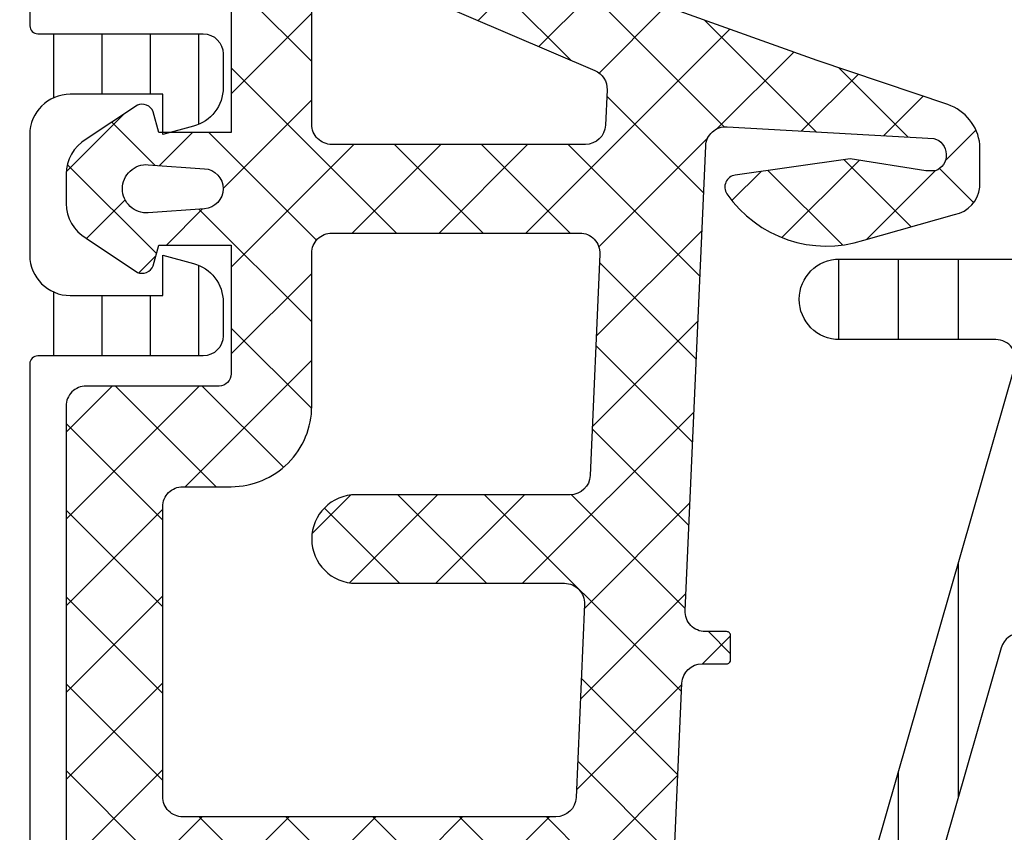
# Model space of a CAD drawing. Header units: millimetres. Extents: x 247761 to 294611, y 172579 to 236863.
# Tile 473 of 596: x 261846 to 261870, y 198246 to 198266. Entities that reach past the tile are written whole.
import ezdxf

# ---------------------------------------------------------------- set-up
doc = ezdxf.new("R2010")
doc.units = ezdxf.units.MM
doc.layers.add('FASÁDA DETAILNÍ', color=4, linetype='Continuous')
doc.layers.add('NOVA', color=240, linetype='Continuous')
pattern_1 = [(135, (0, 0), (-1.077630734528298, -1.077630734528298), []), (225, (0, 0), (1.077630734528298, -1.077630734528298), [])]

# ---------------------------------------------------------------- blocks, each defined once
blk = doc.blocks.new('A$C69D17D4D')
at = {"layer": 'FASÁDA DETAILNÍ'}
h = blk.add_hatch(dxfattribs=at)
h.set_pattern_fill('ANSI37', color=256, scale=0.48, angle=90, style=0)
h.set_pattern_definition(pattern_1)
edge = h.paths.add_edge_path(flags=16)
edge.add_line((-12794.16441493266, 24890.2193893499), (-12795.55726893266, 24890.1196453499))
edge.add_arc((-12795.60012642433, 24890.71811226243), 0.599999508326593, 179.999991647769, 274.0960805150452, ccw=False)
edge.add_arc((-12795.60012642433, 24890.71811243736), 0.5999995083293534, 85.90391948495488, 180.000008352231, ccw=False)
edge.add_line((-12795.55726893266, 24891.3165793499), (-12794.16441493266, 24891.21683534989))
edge.add_arc((-12794.20012940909, 24890.7181123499), 0.5000001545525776, -85.9039355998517, 85.90393559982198, ccw=False)
edge = h.paths.add_edge_path(flags=16)
edge.add_arc((-12791.0001213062, 24892.31810897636), 0.4999996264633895, 179.9999571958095, 270.00004280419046, ccw=False)
edge.add_line((-12791.50012093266, 24892.31810934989), (-12791.50012093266, 24895.91179434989))
edge.add_arc((-12791.00012059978, 24895.9117943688), 0.5000003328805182, 66.7819733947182, 180.0000021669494, ccw=False)
edge.add_line((-12790.80300493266, 24896.3713003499), (-12784.47190293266, 24893.65542234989))
edge.add_arc((-12784.66901885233, 24893.19591700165), 0.4999998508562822, -2.5001106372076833, 66.78191820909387, ccw=False)
edge.add_line((-12784.16949493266, 24893.1741063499), (-12784.20782093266, 24892.29629934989))
edge.add_arc((-12784.70734454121, 24892.31810883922), 0.4999994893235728, 269.9999551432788, 357.5000208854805, ccw=False)
edge.add_line((-12784.70734493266, 24891.81810934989), (-12791.00012093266, 24891.81810934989))
edge = h.paths.add_edge_path(flags=16)
edge.add_line((-12785.59195893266, 24866.7641903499), (-12794.48881193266, 24862.61552034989))
edge.add_arc((-12794.70012106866, 24863.06867409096), 0.4999998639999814, 179.9999703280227, 295.00000791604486, ccw=False)
edge.add_line((-12795.20012093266, 24863.0686743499), (-12795.20012093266, 24872.4181093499))
edge.add_arc((-12794.7001213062, 24872.41810972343), 0.4999996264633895, 89.99995719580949, 180.0000428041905, ccw=False)
edge.add_line((-12794.70012093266, 24872.9181093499), (-12785.57619793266, 24872.9181093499))
edge.add_arc((-12785.57619809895, 24872.41810928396), 0.5000000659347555, -2.5000272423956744, 89.99998094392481, ccw=False)
edge.add_line((-12785.07667393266, 24872.39629934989), (-12785.30374393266, 24867.1955353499))
edge.add_arc((-12785.80326933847, 24867.2173450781), 0.5000012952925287, 295.00009198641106, 357.5000025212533, ccw=False)
edge = h.paths.add_edge_path(flags=16)
edge.add_arc((-12794.7001213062, 24875.61810897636), 0.4999996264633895, 179.9999571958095, 270.00004280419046, ccw=False)
edge.add_line((-12795.20012093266, 24875.61810934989), (-12795.20012093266, 24882.81810934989))
edge.add_arc((-12794.7001213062, 24882.81810972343), 0.4999996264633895, 89.99995719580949, 180.0000428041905, ccw=False)
edge.add_line((-12794.70012093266, 24883.31810934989), (-12793.50012093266, 24883.31810934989))
edge.add_arc((-12793.50011943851, 24885.31810785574), 1.99999850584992, 269.9999571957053, 360.0000428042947)
edge.add_line((-12791.50012093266, 24885.31810934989), (-12791.50012093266, 24889.11810934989))
edge.add_arc((-12791.0001213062, 24889.11810972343), 0.4999996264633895, 89.99995719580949, 180.0000428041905, ccw=False)
edge.add_line((-12791.00012093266, 24889.61810934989), (-12784.84705993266, 24889.61810934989))
edge.add_arc((-12784.84706009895, 24889.11810928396), 0.5000000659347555, -2.5000272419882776, 89.99998094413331, ccw=False)
edge.add_line((-12784.34753593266, 24889.09629934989), (-12784.58767093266, 24883.59629934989))
edge.add_arc((-12785.08719454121, 24883.61810883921), 0.4999994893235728, 269.9999551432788, 357.5000208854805, ccw=False)
edge.add_line((-12785.08719493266, 24883.11810934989), (-12790.40012093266, 24883.11810934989))
edge.add_arc((-12790.40012093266, 24882.01810934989), 1.099999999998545, 90, 270)
edge.add_line((-12790.40012093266, 24880.9181093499), (-12785.22690993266, 24880.9181093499))
edge.add_arc((-12785.22691009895, 24880.41810928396), 0.5000000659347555, -2.5000272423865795, 89.99998094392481, ccw=False)
edge.add_line((-12784.72738593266, 24880.39629934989), (-12784.93695893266, 24875.59629934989))
edge.add_arc((-12785.43648254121, 24875.61810883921), 0.49999948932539, 269.9999551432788, 357.50002088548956, ccw=False)
edge.add_line((-12785.43648293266, 24875.11810934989), (-12794.70012093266, 24875.11810934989))
edge = h.paths.add_edge_path()
edge.add_line((-12793.31366393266, 24860.40505634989), (-12784.52579793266, 24864.50290534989))
edge.add_ellipse((-12785.79365542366, 24867.22183071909), major_axis=(-3.000002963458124, 0), ratio=1, start_angle=115.0000306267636, end_angle=177.4999411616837)
edge.add_line((-12782.79650793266, 24867.09096934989), (-12782.76817393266, 24867.73991934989))
edge.add_ellipse((-12782.26865032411, 24867.71810986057), major_axis=(-0.4999994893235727, 0), ratio=1, start_angle=269.9999551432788, end_angle=357.50002088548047, ccw=False)
edge.add_line((-12782.26864993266, 24868.21810934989), (-12781.30012093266, 24868.21810934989))
edge.add_ellipse((-12781.30012085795, 24868.31810927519), major_axis=(-0.09999992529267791, 0), ratio=1, start_angle=89.99995719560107, end_angle=180.0000428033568)
edge.add_line((-12781.20012093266, 24868.31810934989), (-12781.20012093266, 24868.9181093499))
edge.add_ellipse((-12781.30012085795, 24868.9181094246), major_axis=(-0.09999992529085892, 0), ratio=1, start_angle=179.9999571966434, end_angle=270.0000428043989)
edge.add_line((-12781.30012093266, 24869.01810934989), (-12782.20315893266, 24869.01810934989))
edge.add_ellipse((-12782.20315876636, 24869.51810941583), major_axis=(-0.5000000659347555, 0), ratio=1, start_angle=-2.5000272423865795, end_angle=89.99998094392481, ccw=False)
edge.add_line((-12782.70268293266, 24869.5399193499), (-12782.30884493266, 24878.4402133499))
edge.add_ellipse((-12781.80933365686, 24878.41810924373), major_axis=(-0.5000001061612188, 0), ratio=1, start_angle=269.999917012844, end_angle=357.466230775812, ccw=False)
edge.add_line((-12781.80933293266, 24878.9181093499), (-12781.20012093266, 24878.9181093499))
edge.add_ellipse((-12781.20012085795, 24879.01810927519), major_axis=(-0.09999992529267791, 0), ratio=1, start_angle=89.99995719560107, end_angle=180.0000428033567)
edge.add_line((-12781.10012093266, 24879.01810934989), (-12781.10012093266, 24879.61810934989))
edge.add_ellipse((-12781.20012085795, 24879.6181094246), major_axis=(-0.0999999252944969, 0), ratio=1, start_angle=179.9999571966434, end_angle=270.0000428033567)
edge.add_line((-12781.20012093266, 24879.71810934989), (-12781.72968293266, 24879.71810934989))
edge.add_ellipse((-12781.72968323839, 24880.21810984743), major_axis=(-0.5000004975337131, 0), ratio=1, start_angle=-2.5336979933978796, end_angle=90.00003503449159, ccw=False)
edge.add_line((-12782.22919493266, 24880.24021334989), (-12781.71853893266, 24891.7804383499))
edge.add_ellipse((-12781.21901433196, 24891.75862881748), major_axis=(-0.5000004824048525, 0), ratio=1, start_angle=266.78294269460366, end_angle=357.5000209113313, ccw=False)
edge.add_line((-12781.19095493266, 24892.2578413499), (-12776.05721193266, 24891.96927834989))
edge.add_ellipse((-12776.17276735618, 24891.55886034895), major_axis=(-0.4263754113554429, 0), ratio=1, start_angle=110.75897237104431, end_angle=254.2751455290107, ccw=False)
edge.add_line((-12776.02164393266, 24891.16016534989), (-12776.25424693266, 24891.1614053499))
edge.add_line((-12776.25424693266, 24891.1614053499), (-12778.13682593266, 24891.45954334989))
edge.add_line((-12778.13682593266, 24891.45954334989), (-12780.98611093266, 24891.05911734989))
edge.add_ellipse((-12780.94436033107, 24890.76203675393), major_axis=(-0.2999999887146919, 0), ratio=1, start_angle=-82.00025595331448, end_angle=34.59774638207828)
edge.add_ellipse((-12778.7217892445, 24892.2951501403), major_axis=(-3.00004793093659, 0), ratio=1, start_angle=34.59764128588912, end_angle=108.0084245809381)
edge.add_line((-12777.79430393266, 24889.44207134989), (-12775.53941293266, 24890.0756473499))
edge.add_ellipse((-12775.70034247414, 24890.85085985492), major_axis=(-0.7917403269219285, 0), ratio=1, start_angle=101.7276897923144, end_angle=173.2016537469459)
edge.add_line((-12774.91416893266, 24890.75713734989), (-12774.91294793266, 24891.81534734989))
edge.add_ellipse((-12776.09203415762, 24891.68622310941), major_axis=(-1.18613548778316, 0), ratio=1, start_angle=186.2496781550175, end_angle=251.3444235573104)
edge.add_line((-12775.71261493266, 24892.81003734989), (-12778.95395493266, 24893.90437034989))
edge.add_line((-12778.95395493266, 24893.90437034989), (-12787.00374993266, 24896.79414834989))
edge.add_line((-12787.00374993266, 24896.79414834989), (-12796.90162693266, 24901.12695734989))
edge.add_ellipse((-12797.09989699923, 24900.66794836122), major_axis=(-0.5000002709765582, 0), ratio=1, start_angle=246.6379505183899, end_angle=359.9334236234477)
edge.add_line((-12797.59989693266, 24900.6685293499), (-12797.60053193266, 24900.12182834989))
edge.add_ellipse((-12797.10053182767, 24900.12124807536), major_axis=(-0.5000004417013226, 0), ratio=1, start_angle=-0.06649451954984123, end_angle=66.07917546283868)
edge.add_line((-12797.30326893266, 24899.66419434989), (-12794.09926593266, 24898.2624383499))
edge.add_ellipse((-12794.50012027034, 24897.34629727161), major_axis=(-0.9999993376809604, 0), ratio=1, start_angle=179.9999471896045, end_angle=246.3683852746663, ccw=False)
edge.add_line((-12793.50012093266, 24897.34629634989), (-12793.50012093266, 24892.1183543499))
edge.add_line((-12793.50012093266, 24892.1183543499), (-12795.29959993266, 24892.1183453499))
edge.add_line((-12795.29959993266, 24892.1183453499), (-12795.43754193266, 24892.63314634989))
edge.add_ellipse((-12795.71469595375, 24892.51838109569), major_axis=(-0.2999756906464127, 0), ratio=1, start_angle=202.4937002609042, end_angle=292.50356669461)
edge.add_line((-12795.82950893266, 24892.7955153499), (-12797.09963593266, 24891.94634834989))
edge.add_ellipse((-12796.5999151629, 24891.08048416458), major_axis=(-0.9997207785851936, 0), ratio=1, start_angle=-60.00923930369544, end_angle=0.007611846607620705)
edge.add_line((-12797.59963593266, 24891.08035134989), (-12797.59960493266, 24890.35599034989))
edge.add_ellipse((-12796.59986710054, 24890.35619840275), major_axis=(-0.9997378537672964, 0), ratio=1, start_angle=0.01192367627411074, end_angle=60.00867505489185)
edge.add_line((-12797.09960493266, 24889.4903243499), (-12795.82950893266, 24888.6411573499))
edge.add_ellipse((-12795.71469704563, 24888.91830484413), major_axis=(-0.2999875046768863, 0), ratio=1, start_angle=67.49759382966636, end_angle=157.50139619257)
edge.add_line((-12795.43754193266, 24888.8035113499), (-12795.29956993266, 24889.31832734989))
edge.add_line((-12795.29956993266, 24889.31832734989), (-12793.50012093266, 24889.31833534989))
edge.add_line((-12793.50012093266, 24889.31833534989), (-12793.50012093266, 24886.1181083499))
edge.add_ellipse((-12793.80012070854, 24886.11810812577), major_axis=(-0.2999997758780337, 0), ratio=1, start_angle=89.99995719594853, end_angle=180.0000428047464, ccw=False)
edge.add_line((-12793.80012093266, 24885.81810834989), (-12797.10011693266, 24885.81810834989))
edge.add_ellipse((-12797.1001173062, 24885.31810872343), major_axis=(-0.4999996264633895, 0), ratio=1, start_angle=-90.00004280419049, end_angle=4.280419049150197e-05)
edge.add_line((-12797.60011693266, 24885.31810834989), (-12797.60011693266, 24858.42048634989))
edge.add_line((-12797.60011693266, 24858.42048634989), (-12796.04972493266, 24857.5253683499))
edge.add_ellipse((-12795.7997248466, 24857.95838090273), major_axis=(-0.4999999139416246, 0), ratio=1, start_angle=59.99998291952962, end_angle=179.999936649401)
edge.add_line((-12795.29972493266, 24857.95838034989), (-12793.60235393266, 24857.95838034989))
edge.add_line((-12793.60235393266, 24857.95838034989), (-12793.60235393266, 24859.95190234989))
edge.add_ellipse((-12793.10235367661, 24859.95190269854), major_axis=(-0.500000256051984, 0), ratio=1, start_angle=-64.99987141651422, end_angle=3.9951416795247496e-05, ccw=False)
h = blk.add_hatch(dxfattribs=at)
h.set_pattern_fill('ANSI37', color=256, scale=0.48, angle=90, style=0)
h.set_pattern_definition(pattern_1)
edge = h.paths.add_edge_path(flags=16)
edge.add_line((-12794.16441475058, 24890.2193893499), (-12795.55726875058, 24890.1196453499))
edge.add_arc((-12795.60012624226, 24890.71811226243), 0.599999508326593, 179.999991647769, 274.0960805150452, ccw=False)
edge.add_arc((-12795.60012624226, 24890.71811243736), 0.5999995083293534, 85.90391948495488, 180.000008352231, ccw=False)
edge.add_line((-12795.55726875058, 24891.3165793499), (-12794.16441475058, 24891.21683534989))
edge.add_arc((-12794.20012922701, 24890.7181123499), 0.5000001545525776, -85.9039355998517, 85.90393559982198, ccw=False)
edge = h.paths.add_edge_path(flags=16)
edge.add_arc((-12791.00012112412, 24892.31810897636), 0.4999996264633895, 179.9999571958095, 270.00004280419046, ccw=False)
edge.add_line((-12791.50012075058, 24892.31810934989), (-12791.50012075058, 24895.91179434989))
edge.add_arc((-12791.0001204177, 24895.9117943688), 0.5000003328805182, 66.7819733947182, 180.0000021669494, ccw=False)
edge.add_line((-12790.80300475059, 24896.3713003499), (-12784.47190275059, 24893.65542234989))
edge.add_arc((-12784.66901867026, 24893.19591700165), 0.4999998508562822, -2.5001106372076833, 66.78191820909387, ccw=False)
edge.add_line((-12784.16949475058, 24893.1741063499), (-12784.20782075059, 24892.29629934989))
edge.add_arc((-12784.70734435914, 24892.31810883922), 0.4999994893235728, 269.9999551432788, 357.5000208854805, ccw=False)
edge.add_line((-12784.70734475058, 24891.81810934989), (-12791.00012075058, 24891.81810934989))
edge = h.paths.add_edge_path(flags=16)
edge.add_line((-12785.59195875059, 24866.7641903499), (-12794.48881175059, 24862.61552034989))
edge.add_arc((-12794.70012088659, 24863.06867409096), 0.4999998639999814, 179.9999703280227, 295.00000791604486, ccw=False)
edge.add_line((-12795.20012075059, 24863.0686743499), (-12795.20012075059, 24872.4181093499))
edge.add_arc((-12794.70012112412, 24872.41810972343), 0.4999996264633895, 89.99995719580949, 180.0000428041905, ccw=False)
edge.add_line((-12794.70012075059, 24872.9181093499), (-12785.57619775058, 24872.9181093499))
edge.add_arc((-12785.57619791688, 24872.41810928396), 0.5000000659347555, -2.5000272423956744, 89.99998094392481, ccw=False)
edge.add_line((-12785.07667375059, 24872.39629934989), (-12785.30374375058, 24867.1955353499))
edge.add_arc((-12785.80326915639, 24867.2173450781), 0.5000012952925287, 295.00009198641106, 357.5000025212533, ccw=False)
edge = h.paths.add_edge_path(flags=16)
edge.add_arc((-12794.70012112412, 24875.61810897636), 0.4999996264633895, 179.9999571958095, 270.00004280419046, ccw=False)
edge.add_line((-12795.20012075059, 24875.61810934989), (-12795.20012075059, 24882.81810934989))
edge.add_arc((-12794.70012112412, 24882.81810972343), 0.4999996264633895, 89.99995719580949, 180.0000428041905, ccw=False)
edge.add_line((-12794.70012075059, 24883.31810934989), (-12793.50012075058, 24883.31810934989))
edge.add_arc((-12793.50011925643, 24885.31810785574), 1.99999850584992, 269.9999571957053, 360.0000428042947)
edge.add_line((-12791.50012075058, 24885.31810934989), (-12791.50012075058, 24889.11810934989))
edge.add_arc((-12791.00012112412, 24889.11810972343), 0.4999996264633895, 89.99995719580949, 180.0000428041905, ccw=False)
edge.add_line((-12791.00012075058, 24889.61810934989), (-12784.84705975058, 24889.61810934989))
edge.add_arc((-12784.84705991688, 24889.11810928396), 0.5000000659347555, -2.5000272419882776, 89.99998094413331, ccw=False)
edge.add_line((-12784.34753575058, 24889.09629934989), (-12784.58767075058, 24883.59629934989))
edge.add_arc((-12785.08719435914, 24883.61810883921), 0.4999994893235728, 269.9999551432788, 357.5000208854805, ccw=False)
edge.add_line((-12785.08719475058, 24883.11810934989), (-12790.40012075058, 24883.11810934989))
edge.add_arc((-12790.40012075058, 24882.01810934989), 1.099999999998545, 90, 270)
edge.add_line((-12790.40012075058, 24880.9181093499), (-12785.22690975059, 24880.9181093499))
edge.add_arc((-12785.22690991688, 24880.41810928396), 0.5000000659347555, -2.5000272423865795, 89.99998094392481, ccw=False)
edge.add_line((-12784.72738575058, 24880.39629934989), (-12784.93695875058, 24875.59629934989))
edge.add_arc((-12785.43648235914, 24875.61810883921), 0.49999948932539, 269.9999551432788, 357.50002088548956, ccw=False)
edge.add_line((-12785.43648275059, 24875.11810934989), (-12794.70012075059, 24875.11810934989))
edge = h.paths.add_edge_path()
edge.add_line((-12793.31366375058, 24860.40505634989), (-12784.52579775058, 24864.50290534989))
edge.add_ellipse((-12785.79365524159, 24867.22183071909), major_axis=(-3.000002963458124, 0), ratio=1, start_angle=115.0000306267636, end_angle=177.4999411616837)
edge.add_line((-12782.79650775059, 24867.09096934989), (-12782.76817375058, 24867.73991934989))
edge.add_ellipse((-12782.26865014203, 24867.71810986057), major_axis=(-0.4999994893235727, 0), ratio=1, start_angle=269.9999551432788, end_angle=357.50002088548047, ccw=False)
edge.add_line((-12782.26864975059, 24868.21810934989), (-12781.30012075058, 24868.21810934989))
edge.add_ellipse((-12781.30012067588, 24868.31810927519), major_axis=(-0.09999992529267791, 0), ratio=1, start_angle=89.99995719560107, end_angle=180.0000428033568)
edge.add_line((-12781.20012075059, 24868.31810934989), (-12781.20012075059, 24868.9181093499))
edge.add_ellipse((-12781.30012067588, 24868.9181094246), major_axis=(-0.09999992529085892, 0), ratio=1, start_angle=179.9999571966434, end_angle=270.0000428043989)
edge.add_line((-12781.30012075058, 24869.01810934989), (-12782.20315875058, 24869.01810934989))
edge.add_ellipse((-12782.20315858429, 24869.51810941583), major_axis=(-0.5000000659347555, 0), ratio=1, start_angle=-2.5000272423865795, end_angle=89.99998094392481, ccw=False)
edge.add_line((-12782.70268275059, 24869.5399193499), (-12782.30884475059, 24878.4402133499))
edge.add_ellipse((-12781.80933347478, 24878.41810924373), major_axis=(-0.5000001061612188, 0), ratio=1, start_angle=269.999917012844, end_angle=357.466230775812, ccw=False)
edge.add_line((-12781.80933275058, 24878.9181093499), (-12781.20012075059, 24878.9181093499))
edge.add_ellipse((-12781.20012067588, 24879.01810927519), major_axis=(-0.09999992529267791, 0), ratio=1, start_angle=89.99995719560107, end_angle=180.0000428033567)
edge.add_line((-12781.10012075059, 24879.01810934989), (-12781.10012075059, 24879.61810934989))
edge.add_ellipse((-12781.20012067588, 24879.6181094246), major_axis=(-0.0999999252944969, 0), ratio=1, start_angle=179.9999571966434, end_angle=270.0000428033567)
edge.add_line((-12781.20012075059, 24879.71810934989), (-12781.72968275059, 24879.71810934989))
edge.add_ellipse((-12781.72968305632, 24880.21810984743), major_axis=(-0.5000004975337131, 0), ratio=1, start_angle=-2.5336979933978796, end_angle=90.00003503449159, ccw=False)
edge.add_line((-12782.22919475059, 24880.24021334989), (-12781.71853875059, 24891.7804383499))
edge.add_ellipse((-12781.21901414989, 24891.75862881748), major_axis=(-0.5000004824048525, 0), ratio=1, start_angle=266.78294269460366, end_angle=357.5000209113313, ccw=False)
edge.add_line((-12781.19095475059, 24892.2578413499), (-12776.05721175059, 24891.96927834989))
edge.add_ellipse((-12776.17276717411, 24891.55886034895), major_axis=(-0.4263754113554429, 0), ratio=1, start_angle=110.75897237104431, end_angle=254.2751455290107, ccw=False)
edge.add_line((-12776.02164375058, 24891.16016534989), (-12776.25424675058, 24891.1614053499))
edge.add_line((-12776.25424675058, 24891.1614053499), (-12778.13682575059, 24891.45954334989))
edge.add_line((-12778.13682575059, 24891.45954334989), (-12780.98611075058, 24891.05911734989))
edge.add_ellipse((-12780.94436014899, 24890.76203675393), major_axis=(-0.2999999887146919, 0), ratio=1, start_angle=-82.00025595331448, end_angle=34.59774638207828)
edge.add_ellipse((-12778.72178906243, 24892.2951501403), major_axis=(-3.00004793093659, 0), ratio=1, start_angle=34.59764128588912, end_angle=108.0084245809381)
edge.add_line((-12777.79430375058, 24889.44207134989), (-12775.53941275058, 24890.0756473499))
edge.add_ellipse((-12775.70034229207, 24890.85085985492), major_axis=(-0.7917403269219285, 0), ratio=1, start_angle=101.7276897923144, end_angle=173.2016537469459)
edge.add_line((-12774.91416875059, 24890.75713734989), (-12774.91294775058, 24891.81534734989))
edge.add_ellipse((-12776.09203397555, 24891.68622310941), major_axis=(-1.18613548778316, 0), ratio=1, start_angle=186.2496781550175, end_angle=251.3444235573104)
edge.add_line((-12775.71261475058, 24892.81003734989), (-12778.95395475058, 24893.90437034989))
edge.add_line((-12778.95395475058, 24893.90437034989), (-12787.00374975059, 24896.79414834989))
edge.add_line((-12787.00374975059, 24896.79414834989), (-12796.90162675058, 24901.12695734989))
edge.add_ellipse((-12797.09989681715, 24900.66794836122), major_axis=(-0.5000002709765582, 0), ratio=1, start_angle=246.6379505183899, end_angle=359.9334236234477)
edge.add_line((-12797.59989675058, 24900.6685293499), (-12797.60053175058, 24900.12182834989))
edge.add_ellipse((-12797.1005316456, 24900.12124807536), major_axis=(-0.5000004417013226, 0), ratio=1, start_angle=-0.06649451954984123, end_angle=66.07917546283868)
edge.add_line((-12797.30326875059, 24899.66419434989), (-12794.09926575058, 24898.2624383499))
edge.add_ellipse((-12794.50012008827, 24897.34629727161), major_axis=(-0.9999993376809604, 0), ratio=1, start_angle=179.9999471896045, end_angle=246.3683852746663, ccw=False)
edge.add_line((-12793.50012075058, 24897.34629634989), (-12793.50012075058, 24892.1183543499))
edge.add_line((-12793.50012075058, 24892.1183543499), (-12795.29959975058, 24892.1183453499))
edge.add_line((-12795.29959975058, 24892.1183453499), (-12795.43754175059, 24892.63314634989))
edge.add_ellipse((-12795.71469577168, 24892.51838109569), major_axis=(-0.2999756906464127, 0), ratio=1, start_angle=202.4937002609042, end_angle=292.50356669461)
edge.add_line((-12795.82950875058, 24892.7955153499), (-12797.09963575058, 24891.94634834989))
edge.add_ellipse((-12796.59991498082, 24891.08048416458), major_axis=(-0.9997207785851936, 0), ratio=1, start_angle=-60.00923930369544, end_angle=0.007611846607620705)
edge.add_line((-12797.59963575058, 24891.08035134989), (-12797.59960475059, 24890.35599034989))
edge.add_ellipse((-12796.59986691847, 24890.35619840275), major_axis=(-0.9997378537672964, 0), ratio=1, start_angle=0.01192367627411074, end_angle=60.00867505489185)
edge.add_line((-12797.09960475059, 24889.4903243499), (-12795.82950875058, 24888.6411573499))
edge.add_ellipse((-12795.71469686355, 24888.91830484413), major_axis=(-0.2999875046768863, 0), ratio=1, start_angle=67.49759382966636, end_angle=157.50139619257)
edge.add_line((-12795.43754175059, 24888.8035113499), (-12795.29956975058, 24889.31832734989))
edge.add_line((-12795.29956975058, 24889.31832734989), (-12793.50012075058, 24889.31833534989))
edge.add_line((-12793.50012075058, 24889.31833534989), (-12793.50012075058, 24886.1181083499))
edge.add_ellipse((-12793.80012052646, 24886.11810812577), major_axis=(-0.2999997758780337, 0), ratio=1, start_angle=89.99995719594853, end_angle=180.0000428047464, ccw=False)
edge.add_line((-12793.80012075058, 24885.81810834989), (-12797.10011675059, 24885.81810834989))
edge.add_ellipse((-12797.10011712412, 24885.31810872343), major_axis=(-0.4999996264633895, 0), ratio=1, start_angle=-90.00004280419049, end_angle=4.280419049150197e-05)
edge.add_line((-12797.60011675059, 24885.31810834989), (-12797.60011675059, 24858.42048634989))
edge.add_line((-12797.60011675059, 24858.42048634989), (-12796.04972475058, 24857.5253683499))
edge.add_ellipse((-12795.79972466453, 24857.95838090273), major_axis=(-0.4999999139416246, 0), ratio=1, start_angle=59.99998291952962, end_angle=179.999936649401)
edge.add_line((-12795.29972475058, 24857.95838034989), (-12793.60235375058, 24857.95838034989))
edge.add_line((-12793.60235375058, 24857.95838034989), (-12793.60235375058, 24859.95190234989))
edge.add_ellipse((-12793.10235349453, 24859.95190269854), major_axis=(-0.500000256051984, 0), ratio=1, start_angle=-64.99987141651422, end_angle=3.9951416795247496e-05, ccw=False)
h = blk.add_hatch(dxfattribs=at)
h.set_pattern_fill('LINIE', color=256, scale=1.2, angle=270, style=0)
h.set_pattern_definition([(270, (-12817.78308286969, 24899.94272540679), (1.2, -2.20433997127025e-16), [])])
edge = h.paths.add_edge_path()
edge.add_arc((-12799.80931041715, 24896.40802904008), 0.3000000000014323, 179.9979247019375, 269.9979247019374)
edge.add_line((-12799.80932128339, 24896.10802904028), (-12798.99898995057, 24896.10800041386))
edge.add_arc((-12798.99900538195, 24895.608003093), 0.4999973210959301, -0.0023822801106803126, 89.99823168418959, ccw=False)
edge.add_line((-12798.49900806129, 24895.60798230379), (-12798.4976875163, 24894.76691005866))
edge.add_arc((-12798.2976875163, 24894.76691005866), 0.1999999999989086, 180, 270)
edge.add_line((-12798.2976875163, 24894.56691005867), (-12794.19768751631, 24894.56691005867))
edge.add_arc((-12794.19768751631, 24894.06691005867), 0.5, 0, 90, ccw=False)
edge.add_line((-12793.69768751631, 24894.06691005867), (-12793.69768751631, 24893.23616083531))
edge.add_arc((-12794.69768751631, 24893.23616083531), 1, -74.99999999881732, 0, ccw=False)
edge.add_line((-12794.43886847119, 24892.27023500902), (-12795.19768751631, 24892.06691005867))
edge.add_line((-12795.19768751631, 24892.06691005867), (-12795.19768751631, 24893.06691005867))
edge.add_line((-12795.19768751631, 24893.06691005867), (-12797.4976875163, 24893.06691005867))
edge.add_arc((-12797.49597827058, 24892.06278357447), 1.004127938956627, 90.09753001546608, 179.7659122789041)
edge.add_line((-12798.50009782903, 24892.06688602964), (-12798.50009782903, 24889.0670076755))
edge.add_arc((-12797.49597848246, 24889.07103603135), 1.004127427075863, 180.2298596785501, 269.9024820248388)
edge.add_line((-12797.4976875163, 24888.06691005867), (-12795.19768751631, 24888.06691005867))
edge.add_line((-12795.19768751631, 24888.06691005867), (-12795.19768751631, 24889.06691005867))
edge.add_line((-12795.19768751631, 24889.06691005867), (-12794.43886847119, 24888.86358510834))
edge.add_arc((-12794.69768751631, 24887.89765928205), 0.9999999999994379, 0, 74.99999999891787, ccw=False)
edge.add_line((-12793.69768751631, 24887.89765928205), (-12793.69768751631, 24887.06691005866))
edge.add_arc((-12794.19768751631, 24887.06691005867), 0.499999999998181, 269.99999999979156, 359.9999999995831, ccw=False)
edge.add_line((-12794.19768751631, 24886.56691005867), (-12798.2976875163, 24886.56691005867))
edge.add_arc((-12798.2959589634, 24886.36273696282), 0.2041804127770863, 90.4850610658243, 178.8441310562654)
edge.add_line((-12798.50009782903, 24886.36685576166), (-12798.50012075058, 24860.52548895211))
edge.add_arc((-12799.00011807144, 24860.52550438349), 0.499997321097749, 269.99761772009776, 359.99823168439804, ccw=False)
edge.add_line((-12799.00013886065, 24860.02550706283), (-12799.81047019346, 24860.02553568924))
edge.add_arc((-12799.8104810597, 24859.72553568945), 0.2999999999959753, 89.99792470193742, 179.9979247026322)
edge.add_line((-12800.1104810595, 24859.72554655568), (-12800.11023603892, 24857.32554816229))
edge.add_arc((-12800.61023201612, 24857.32556363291), 0.4999959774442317, 269.9976222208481, 359.9982271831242, ccw=False)
edge.add_line((-12800.610252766, 24856.8255676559), (-12804.0867942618, 24856.82569430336))
edge.add_arc((-12803.94444776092, 24857.81550722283), 0.9999960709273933, 147.2709086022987, 261.81631665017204, ccw=False)
edge.add_line((-12804.78568082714, 24858.35617261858), (-12803.46712839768, 24860.63978170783))
edge.add_arc((-12803.90013205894, 24860.88979736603), 0.5000000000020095, 329.9979281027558, 359.9978647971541)
edge.add_line((-12803.40013205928, 24860.88977873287), (-12803.39904574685, 24895.24404748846))
edge.add_arc((-12803.89904574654, 24895.24406507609), 0.5000000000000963, 359.9979846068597, 389.9979213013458)
edge.add_line((-12803.4660239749, 24895.49404936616), (-12804.78441097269, 24897.77775396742))
edge.add_arc((-12803.94313874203, 24898.31835842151), 0.9999960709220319, 98.17953275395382, 212.7249408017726, ccw=False)
edge.add_line((-12804.08541353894, 24899.30818165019), (-12800.60887204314, 24899.30805500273))
edge.add_arc((-12800.60888751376, 24898.80805902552), 0.4999959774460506, -0.002377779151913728, 89.99822718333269, ccw=False)
edge.add_line((-12800.10889153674, 24898.80803827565), (-12800.10931041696, 24896.40803990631))
edge = h.paths.add_edge_path(flags=16)
edge.add_line((-12800.299586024, 24872.21691630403), (-12801.59958013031, 24872.21691630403))
edge.add_arc((-12801.59958376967, 24871.71691994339), 0.499996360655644, 89.99958295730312, 180.0004170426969)
edge.add_line((-12802.09958013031, 24871.71691630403), (-12802.09958013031, 24862.86692240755))
edge.add_arc((-12801.59958376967, 24862.86691876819), 0.4999963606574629, 179.9995829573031, 270.0004170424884)
edge.add_line((-12801.59958013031, 24862.36692240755), (-12800.29958602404, 24862.36692240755))
edge.add_arc((-12800.29956945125, 24862.86692240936), 0.500000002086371, 269.9981008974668, 359.9999997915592)
edge.add_line((-12799.79956944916, 24862.86692240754), (-12799.79956944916, 24871.71691630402))
edge.add_arc((-12800.29956945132, 24871.71691630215), 0.5000000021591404, 2.151109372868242e-07, 90.00189908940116)
edge = h.paths.add_edge_path(flags=16)
edge.add_arc((-12800.29956944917, 24882.41692240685), 0.5, 359.9999999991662, 450)
edge.add_line((-12800.29956944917, 24882.91692240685), (-12801.59958013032, 24882.91692240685))
edge.add_arc((-12801.59958013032, 24882.41692240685), 0.499999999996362, 90, 180.0000000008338)
edge.add_line((-12802.09958013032, 24882.41692240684), (-12802.09958013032, 24873.71691630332))
edge.add_arc((-12801.59958013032, 24873.71691630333), 0.5, 180.0000000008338, 269.9999999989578)
edge.add_line((-12801.59958013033, 24873.21691630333), (-12800.29956944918, 24873.21691630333))
edge.add_arc((-12800.29956944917, 24873.71691630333), 0.5, 269.9999999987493, 359.9999999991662)
edge.add_line((-12799.79956944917, 24873.71691630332), (-12799.79956944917, 24882.41692240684))
edge = h.paths.add_edge_path(flags=16)
edge.add_arc((-12801.59958376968, 24884.41691876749), 0.4999963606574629, 179.9995829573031, 270.0004170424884)
edge.add_line((-12801.59958013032, 24883.91692240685), (-12800.29958602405, 24883.91692240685))
edge.add_arc((-12800.29956945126, 24884.41692240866), 0.5000000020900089, 269.9981008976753, 359.9999997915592)
edge.add_line((-12799.79956944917, 24884.41692240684), (-12799.79956944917, 24893.26693156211))
edge.add_arc((-12800.29955419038, 24893.26693156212), 0.4999847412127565, 359.9999999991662, 449.9999999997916)
edge.add_line((-12800.29955419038, 24893.76691630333), (-12801.59956487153, 24893.76691630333))
edge.add_arc((-12801.59956487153, 24893.26690104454), 0.5000152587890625, 90.00000000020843, 180.0000000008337)
edge.add_line((-12802.09958013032, 24893.26690104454), (-12802.09958013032, 24884.41692240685))
h = blk.add_hatch(dxfattribs=at)
h.set_pattern_fill('ANSI31', color=256, scale=0.468, angle=45, style=0)
h.set_pattern_definition([(90, (0, 0), (-1.4859, 3.33066907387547e-16), [])])
edge = h.paths.add_edge_path(flags=16)
edge.add_line((-12765.84822093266, 24886.72963434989), (-12768.07093093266, 24888.01299634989))
edge.add_ellipse((-12769.07080331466, 24886.2812713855), major_axis=(-1.99965400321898, 0), ratio=1, start_angle=239.9984985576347, end_angle=299.9999542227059)
edge.add_line((-12770.07062893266, 24888.01302334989), (-12771.20014693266, 24887.3608953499))
edge.add_ellipse((-12769.70014380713, 24884.76281514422), major_axis=(-3.000005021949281, 0), ratio=1, start_angle=300.0000135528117, end_angle=343.9999452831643)
edge.add_line((-12772.58393293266, 24885.58973134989), (-12773.63658093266, 24881.91870934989))
edge.add_ellipse((-12773.15594990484, 24881.78089055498), major_axis=(-0.5000002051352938, 0), ratio=1, start_angle=-16.00000720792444, end_angle=90.00079895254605)
edge.add_line((-12773.15594293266, 24881.2808903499), (-12765.59818993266, 24881.28100034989))
edge.add_ellipse((-12765.59819976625, 24881.78100018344), major_axis=(-0.4999998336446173, 0), ratio=1, start_angle=90.00112684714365, end_angle=180.0008212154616)
edge.add_line((-12765.09819993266, 24881.78100734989), (-12765.09825593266, 24885.43065634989))
edge.add_ellipse((-12766.59825518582, 24885.43061688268), major_axis=(-1.499999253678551, 0), ratio=1, start_angle=180.0015075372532, end_angle=239.9984727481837)
edge = h.paths.add_edge_path(flags=16)
edge.add_line((-12765.59817193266, 24879.68099834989), (-12773.90150193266, 24879.68087134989))
edge.add_ellipse((-12773.90149367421, 24879.18087106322), major_axis=(-0.5000002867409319, 0), ratio=1, start_angle=270.0009463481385, end_angle=344.0000560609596)
edge.add_line((-12774.38212493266, 24879.31868934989), (-12776.08905193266, 24873.3659273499))
edge.add_ellipse((-12775.60842120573, 24873.22810832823), major_axis=(-0.4999999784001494, 0), ratio=1, start_angle=-16.00004168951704, end_angle=90.0009480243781)
edge.add_line((-12775.60841293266, 24872.72810834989), (-12765.59805893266, 24872.7282783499))
edge.add_ellipse((-12765.59807111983, 24873.22827853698), major_axis=(-0.5000001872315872, 0), ratio=1, start_angle=90.00139654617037, end_angle=180.0008952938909)
edge.add_line((-12765.09807093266, 24873.22828634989), (-12765.09816093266, 24879.1810063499))
edge.add_ellipse((-12765.59816120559, 24879.18099807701), major_axis=(-0.5000002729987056, 0), ratio=1, start_angle=180.0009480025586, end_angle=270.0012292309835)
edge = h.paths.add_edge_path(flags=16)
edge.add_line((-12776.14720793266, 24865.36397434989), (-12772.97081793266, 24863.5300853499))
edge.add_ellipse((-12771.47081807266, 24866.12816509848), major_axis=(-3.000002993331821, 0), ratio=1, start_angle=60.00003609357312, end_angle=120.0014917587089)
edge.add_line((-12769.97074893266, 24863.53012534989), (-12765.84786593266, 24865.9106203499))
edge.add_ellipse((-12766.59790159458, 24867.20963863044), major_axis=(-1.500000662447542, 0), ratio=1, start_angle=120.0015583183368, end_angle=180.0015171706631)
edge.add_line((-12765.09790093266, 24867.20967834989), (-12765.09799193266, 24870.62829234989))
edge.add_ellipse((-12765.59799141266, 24870.62827886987), major_axis=(-0.4999994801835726, 0), ratio=1, start_angle=180.0015446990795, end_angle=270.0014346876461)
edge.add_line((-12765.59800393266, 24871.12827834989), (-12775.89731893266, 24871.12809734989))
edge.add_ellipse((-12775.89730059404, 24870.12809701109), major_axis=(-1.000000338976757, 0), ratio=1, start_angle=-89.99894927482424, end_angle=0.001527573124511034)
edge.add_line((-12776.89730093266, 24870.1280703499), (-12776.89720793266, 24866.6629723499))
edge.add_ellipse((-12775.39720779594, 24866.66301253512), major_axis=(-1.500000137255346, 0), ratio=1, start_angle=0.001534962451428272, end_angle=59.99999699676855)
edge = h.paths.add_edge_path()
edge.add_line((-12778.49707593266, 24863.5161683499), (-12778.49729793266, 24870.06923134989))
edge.add_arc((-12773.49730023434, 24870.06939821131), 4.999997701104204, 163.9999762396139, 180.0019120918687, ccw=False)
edge.add_line((-12778.30360593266, 24871.4475863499), (-12774.03499493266, 24886.33400434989))
edge.add_arc((-12774.51562528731, 24886.47182286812), 0.4999994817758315, 344.0000020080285, 450.0000739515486)
edge.add_line((-12774.51562593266, 24886.97182234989), (-12778.39899993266, 24886.97182234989))
edge.add_arc((-12778.39901993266, 24887.97182234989), 1.0000000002, 90.00114591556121, 270.00114591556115, ccw=False)
edge.add_line((-12778.39903993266, 24888.97182234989), (-12773.70070393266, 24888.97201034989))
edge.add_line((-12773.70070393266, 24888.97201034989), (-12773.70070393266, 24889.12806234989))
edge.add_arc((-12773.40070394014, 24889.12806292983), 0.2999999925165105, 111.97384588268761, 180.0001107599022, ccw=False)
edge.add_line((-12773.51295893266, 24889.40626934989), (-12771.10105693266, 24890.3794563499))
edge.add_arc((-12771.17589353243, 24890.56492759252), 0.2000002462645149, 291.9737977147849, 384.1409822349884)
edge.add_line((-12770.99338493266, 24890.6467243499), (-12771.70988493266, 24892.24540934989))
edge.add_arc((-12771.02547917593, 24892.55214761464), 0.7499997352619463, 89.999981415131, 204.1410584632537, ccw=False)
edge.add_line((-12771.02547893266, 24893.3021473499), (-12765.91792993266, 24893.3021473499))
edge.add_arc((-12765.91793006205, 24892.70214751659), 0.5999998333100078, -30.14292486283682, 89.99998764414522, ccw=False)
edge.add_line((-12765.39906493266, 24892.4008523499), (-12766.66028093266, 24890.22889534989))
edge.add_arc((-12766.40084828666, 24890.07824707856), 0.3000003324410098, 149.8569693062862, 253.9999309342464)
edge.add_line((-12766.48353993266, 24889.78986834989), (-12764.96906793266, 24889.35560134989))
edge.add_line((-12764.96906793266, 24889.35560134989), (-12763.64829593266, 24888.59305334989))
edge.add_arc((-12763.7982966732, 24888.33324620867), 0.2999999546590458, -2.4633047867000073, 59.999831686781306, ccw=False)
edge.add_line((-12763.49857393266, 24888.3203523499), (-12763.49857393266, 24864.3306983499))
edge.add_arc((-12763.79790965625, 24864.31074367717), 0.3000001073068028, -59.999852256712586, 3.81387623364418, ccw=False)
edge.add_line((-12763.64790893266, 24864.05093634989), (-12764.96871493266, 24863.28836834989))
edge.add_line((-12764.96871493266, 24863.28836834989), (-12766.48318593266, 24862.85410134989))
edge.add_arc((-12766.40049478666, 24862.56572223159), 0.3000005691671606, 105.9999567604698, 210.1429183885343)
edge.add_line((-12766.65992793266, 24862.41507434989), (-12765.39871193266, 24860.2431183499))
edge.add_arc((-12765.91757734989, 24859.9418226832), 0.6000003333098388, -89.99996015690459, 30.142952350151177, ccw=False)
edge.add_line((-12765.91757693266, 24859.3418223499), (-12775.82117693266, 24859.3418223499))
edge.add_arc((-12775.82117767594, 24860.09182240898), 0.75000005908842, 155.8589797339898, 270.0000567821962, ccw=False)
edge.add_line((-12776.50558393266, 24860.39856034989), (-12775.78908393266, 24861.9972453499))
edge.add_arc((-12775.97159253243, 24862.07904210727), 0.2000002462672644, 335.8590177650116, 428.0262022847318)
edge.add_line((-12775.89675593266, 24862.2645133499), (-12778.30933093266, 24863.2379723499))
edge.add_arc((-12778.19707677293, 24863.51617820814), 0.2999991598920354, 180.0018827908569, 248.0262614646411, ccw=False)
at = {"layer": 'FASÁDA DETAILNÍ', "extrusion": (0, 0, -1)}
for points in [[(12782.70268293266, 24869.5399193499), (12782.30884493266, 24878.4402133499), (12782.30884493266, 24878.4402133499, 0.40132), (12781.80933293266, 24878.9181093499), (12781.20012093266, 24878.9181093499), (12781.20012093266, 24878.9181093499, -0.414214), (12781.10012093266, 24879.01810934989), (12781.10012093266, 24879.61810934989), (12781.10012093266, 24879.61810934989, -0.414214), (12781.20012093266, 24879.71810934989), (12781.72968293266, 24879.71810934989), (12781.72968293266, 24879.71810934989, 0.427226), (12782.22919493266, 24880.24021334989), (12781.71853893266, 24891.7804383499), (12781.71853893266, 24891.7804383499, 0.417884), (12781.19095493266, 24892.2578413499), (12776.05721193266, 24891.96927834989), (12776.05721193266, 24891.96927834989, 0.723322), (12776.02164393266, 24891.16016534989), (12776.25424693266, 24891.1614053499), (12778.13682593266, 24891.45954334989), (12780.98611093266, 24891.05911734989), (12780.98611093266, 24891.05911734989, -0.557725), (12781.19130793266, 24890.5916933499, -0.331739), (12777.79430393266, 24889.44207134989), (12775.53941293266, 24890.0756473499), (12775.53941293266, 24890.0756473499, -0.322384), (12774.91416893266, 24890.75713734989), (12774.91294793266, 24891.81534734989), (12774.91294793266, 24891.81534734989, -0.291922), (12775.71261493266, 24892.81003734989), (12778.95395493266, 24893.90437034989), (12787.00374993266, 24896.79414834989)], [(12793.50012093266, 24897.34629634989), (12793.50012093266, 24892.1183543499), (12795.29959993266, 24892.1183453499), (12795.43754193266, 24892.63314634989), (12795.43754193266, 24892.63314634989, -0.414264), (12795.82950893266, 24892.7955153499), (12797.09963593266, 24891.94634834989), (12797.09963593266, 24891.94634834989, -0.268028), (12797.59963593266, 24891.08035134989), (12797.59960493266, 24890.35599034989), (12797.59960493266, 24890.35599034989, -0.267934), (12797.09960493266, 24889.4903243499), (12795.82950893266, 24888.6411573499), (12795.82950893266, 24888.6411573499, -0.414233), (12795.43754193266, 24888.8035113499), (12795.29956993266, 24889.31832734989), (12793.50012093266, 24889.31833534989), (12793.50012093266, 24886.1181083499), (12793.50012093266, 24886.1181083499, 0.414214), (12793.80012093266, 24885.81810834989), (12797.10011693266, 24885.81810834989), (12797.10011693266, 24885.81810834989, -0.414214), (12797.60011693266, 24885.31810834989), (12797.60011693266, 24858.42048634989)], [(12782.70268275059, 24869.5399193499), (12782.30884475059, 24878.4402133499), (12782.30884475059, 24878.4402133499, 0.40132), (12781.80933275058, 24878.9181093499), (12781.20012075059, 24878.9181093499), (12781.20012075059, 24878.9181093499, -0.414214), (12781.10012075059, 24879.01810934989), (12781.10012075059, 24879.61810934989), (12781.10012075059, 24879.61810934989, -0.414214), (12781.20012075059, 24879.71810934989), (12781.72968275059, 24879.71810934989), (12781.72968275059, 24879.71810934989, 0.427226), (12782.22919475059, 24880.24021334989), (12781.71853875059, 24891.7804383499), (12781.71853875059, 24891.7804383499, 0.417884), (12781.19095475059, 24892.2578413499), (12776.05721175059, 24891.96927834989), (12776.05721175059, 24891.96927834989, 0.723322), (12776.02164375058, 24891.16016534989), (12776.25424675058, 24891.1614053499), (12778.13682575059, 24891.45954334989), (12780.98611075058, 24891.05911734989), (12780.98611075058, 24891.05911734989, -0.557725), (12781.19130775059, 24890.5916933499, -0.331739), (12777.79430375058, 24889.44207134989), (12775.53941275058, 24890.0756473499), (12775.53941275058, 24890.0756473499, -0.322384), (12774.91416875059, 24890.75713734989), (12774.91294775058, 24891.81534734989), (12774.91294775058, 24891.81534734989, -0.291922), (12775.71261475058, 24892.81003734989), (12778.95395475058, 24893.90437034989), (12787.00374975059, 24896.79414834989)], [(12793.50012075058, 24897.34629634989), (12793.50012075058, 24892.1183543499), (12795.29959975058, 24892.1183453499), (12795.43754175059, 24892.63314634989), (12795.43754175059, 24892.63314634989, -0.414264), (12795.82950875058, 24892.7955153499), (12797.09963575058, 24891.94634834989), (12797.09963575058, 24891.94634834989, -0.268028), (12797.59963575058, 24891.08035134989), (12797.59960475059, 24890.35599034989), (12797.59960475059, 24890.35599034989, -0.267934), (12797.09960475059, 24889.4903243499), (12795.82950875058, 24888.6411573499), (12795.82950875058, 24888.6411573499, -0.414233), (12795.43754175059, 24888.8035113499), (12795.29956975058, 24889.31832734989), (12793.50012075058, 24889.31833534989), (12793.50012075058, 24886.1181083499), (12793.50012075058, 24886.1181083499, 0.414214), (12793.80012075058, 24885.81810834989), (12797.10011675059, 24885.81810834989), (12797.10011675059, 24885.81810834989, -0.414214), (12797.60011675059, 24885.31810834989), (12797.60011675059, 24858.42048634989)]]:
    blk.add_lwpolyline(points, format="xyb", dxfattribs=at)
at = {"layer": 'FASÁDA DETAILNÍ'}
for points in [[(-12798.49900806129, 24895.60798230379), (-12798.4976875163, 24894.76691005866, 0.414213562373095), (-12798.2976875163, 24894.56691005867), (-12794.19768751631, 24894.56691005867, -0.414213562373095), (-12793.69768751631, 24894.06691005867), (-12793.69768751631, 24893.23616083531, -0.3394542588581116), (-12794.43886847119, 24892.27023500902), (-12795.19768751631, 24892.06691005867), (-12795.19768751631, 24893.06691005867), (-12797.4976875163, 24893.06691005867, 0.4125193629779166), (-12798.50009782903, 24892.06688602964), (-12798.50009782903, 24889.0670076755, 0.4125410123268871), (-12797.4976875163, 24888.06691005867), (-12795.19768751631, 24888.06691005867), (-12795.19768751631, 24889.06691005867), (-12794.43886847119, 24888.86358510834, -0.3394542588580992), (-12793.69768751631, 24887.89765928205), (-12793.69768751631, 24887.06691005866, -0.414213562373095), (-12794.19768751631, 24886.56691005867), (-12798.2976875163, 24886.56691005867, 0.4058498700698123), (-12798.50009782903, 24886.36685576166), (-12798.50012075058, 24860.52548895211, -0.4142167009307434), (-12799.00013886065, 24860.02550706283)], [(-12774.03499493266, 24886.33400434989, 0.498582), (-12774.51562593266, 24886.97182234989), (-12778.39899993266, 24886.97182234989), (-12778.39899993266, 24886.97182234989, -1), (-12778.39903993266, 24888.97182234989), (-12773.70070393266, 24888.97201034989)], [(-12765.91757693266, 24859.3418223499), (-12775.82117693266, 24859.3418223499), (-12775.82117693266, 24859.3418223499, -0.543753), (-12776.50558393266, 24860.39856034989), (-12775.78908393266, 24861.9972453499), (-12775.78908393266, 24861.9972453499, 0.425336), (-12775.89675593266, 24862.2645133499), (-12778.30933093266, 24863.2379723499), (-12778.30933093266, 24863.2379723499, -0.305847), (-12778.49707593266, 24863.5161683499), (-12778.49707593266, 24863.5161683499), (-12778.49729793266, 24870.06923134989), (-12778.49729793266, 24870.06923134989, -0.0699353), (-12778.30360593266, 24871.4475863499), (-12774.03499493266, 24886.33400434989)]]:
    blk.add_lwpolyline(points, format="xyb", dxfattribs=at)
for points in [[(-12791.00012093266, 24891.81810934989, -0.414214), (-12791.50012093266, 24892.31810934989), (-12791.50012093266, 24895.91179434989), (-12791.50012093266, 24895.91179434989, -0.538546), (-12790.80300493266, 24896.3713003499), (-12784.47190293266, 24893.65542234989), (-12784.47190293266, 24893.65542234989, -0.311858), (-12784.16949493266, 24893.1741063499), (-12784.20782093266, 24892.29629934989), (-12784.20782093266, 24892.29629934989, -0.401491), (-12784.70734493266, 24891.81810934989), (-12791.00012093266, 24891.81810934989)], [(-12791.00012075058, 24891.81810934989, -0.414214), (-12791.50012075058, 24892.31810934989), (-12791.50012075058, 24895.91179434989), (-12791.50012075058, 24895.91179434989, -0.538546), (-12790.80300475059, 24896.3713003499), (-12784.47190275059, 24893.65542234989), (-12784.47190275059, 24893.65542234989, -0.311858), (-12784.16949475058, 24893.1741063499), (-12784.20782075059, 24892.29629934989), (-12784.20782075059, 24892.29629934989, -0.401491), (-12784.70734475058, 24891.81810934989), (-12791.00012075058, 24891.81810934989)], [(-12794.16441493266, 24890.2193893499), (-12795.55726893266, 24890.1196453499), (-12795.55726893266, 24890.1196453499, -0.435311), (-12796.20012593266, 24890.7181123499, -0.435311), (-12795.55726893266, 24891.3165793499), (-12794.16441493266, 24891.21683534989), (-12794.16441493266, 24891.21683534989, -0.930949), (-12794.16441493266, 24890.2193893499)], [(-12794.16441475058, 24890.2193893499), (-12795.55726875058, 24890.1196453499), (-12795.55726875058, 24890.1196453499, -0.435311), (-12796.20012575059, 24890.7181123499, -0.435311), (-12795.55726875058, 24891.3165793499), (-12794.16441475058, 24891.21683534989), (-12794.16441475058, 24891.21683534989, -0.930949), (-12794.16441475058, 24890.2193893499)], [(-12794.70012093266, 24875.11810934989, -0.414214), (-12795.20012093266, 24875.61810934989), (-12795.20012093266, 24882.81810934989), (-12795.20012093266, 24882.81810934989, -0.414214), (-12794.70012093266, 24883.31810934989), (-12793.50012093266, 24883.31810934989), (-12793.50012093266, 24883.31810934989, 0.414214), (-12791.50012093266, 24885.31810934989), (-12791.50012093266, 24889.11810934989), (-12791.50012093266, 24889.11810934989, -0.414214), (-12791.00012093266, 24889.61810934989), (-12784.84705993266, 24889.61810934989), (-12784.84705993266, 24889.61810934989, -0.427052), (-12784.34753593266, 24889.09629934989), (-12784.58767093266, 24883.59629934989), (-12784.58767093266, 24883.59629934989, -0.401491), (-12785.08719493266, 24883.11810934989), (-12790.40012093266, 24883.11810934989), (-12790.40012093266, 24883.11810934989, 1), (-12790.40012093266, 24880.9181093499), (-12785.22690993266, 24880.9181093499), (-12785.22690993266, 24880.9181093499, -0.427052), (-12784.72738593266, 24880.39629934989), (-12784.93695893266, 24875.59629934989), (-12784.93695893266, 24875.59629934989, -0.401491), (-12785.43648293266, 24875.11810934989), (-12794.70012093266, 24875.11810934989)], [(-12794.70012075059, 24875.11810934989, -0.414214), (-12795.20012075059, 24875.61810934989), (-12795.20012075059, 24882.81810934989), (-12795.20012075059, 24882.81810934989, -0.414214), (-12794.70012075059, 24883.31810934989), (-12793.50012075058, 24883.31810934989), (-12793.50012075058, 24883.31810934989, 0.414214), (-12791.50012075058, 24885.31810934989), (-12791.50012075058, 24889.11810934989), (-12791.50012075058, 24889.11810934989, -0.414214), (-12791.00012075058, 24889.61810934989), (-12784.84705975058, 24889.61810934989), (-12784.84705975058, 24889.61810934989, -0.427052), (-12784.34753575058, 24889.09629934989), (-12784.58767075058, 24883.59629934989), (-12784.58767075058, 24883.59629934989, -0.401491), (-12785.08719475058, 24883.11810934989), (-12790.40012075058, 24883.11810934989), (-12790.40012075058, 24883.11810934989, 1), (-12790.40012075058, 24880.9181093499), (-12785.22690975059, 24880.9181093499), (-12785.22690975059, 24880.9181093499, -0.427052), (-12784.72738575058, 24880.39629934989), (-12784.93695875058, 24875.59629934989), (-12784.93695875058, 24875.59629934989, -0.401491), (-12785.43648275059, 24875.11810934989), (-12794.70012075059, 24875.11810934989)]]:
    blk.add_lwpolyline(points, format="xyb", close=True, dxfattribs=at)
at = {"layer": 'FASÁDA DETAILNÍ', "extrusion": (0, 0, -1)}
blk.add_lwpolyline([(12765.59817193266, 24879.68099834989), (12773.90150193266, 24879.68087134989), (12773.90150193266, 24879.68087134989, -0.334591), (12774.38212493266, 24879.31868934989), (12776.08905193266, 24873.3659273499), (12776.08905193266, 24873.3659273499, -0.498587), (12775.60841293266, 24872.72810834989), (12765.59805893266, 24872.7282783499), (12765.59805893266, 24872.7282783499, -0.414211), (12765.09807093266, 24873.22828634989), (12765.09816093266, 24879.1810063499), (12765.09816093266, 24879.1810063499, -0.414215), (12765.59817193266, 24879.68099834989)], format="xyb", close=True, dxfattribs=at)

msp = doc.modelspace()

# ---------------------------------------------------------------- block references
at = {"layer": 'NOVA', "ltscale": 300}
msp.add_blockref('A$C69D17D4D', (274644.5174331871, 173371.2585875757), dxfattribs=at)

doc.saveas('drawing.dxf')
